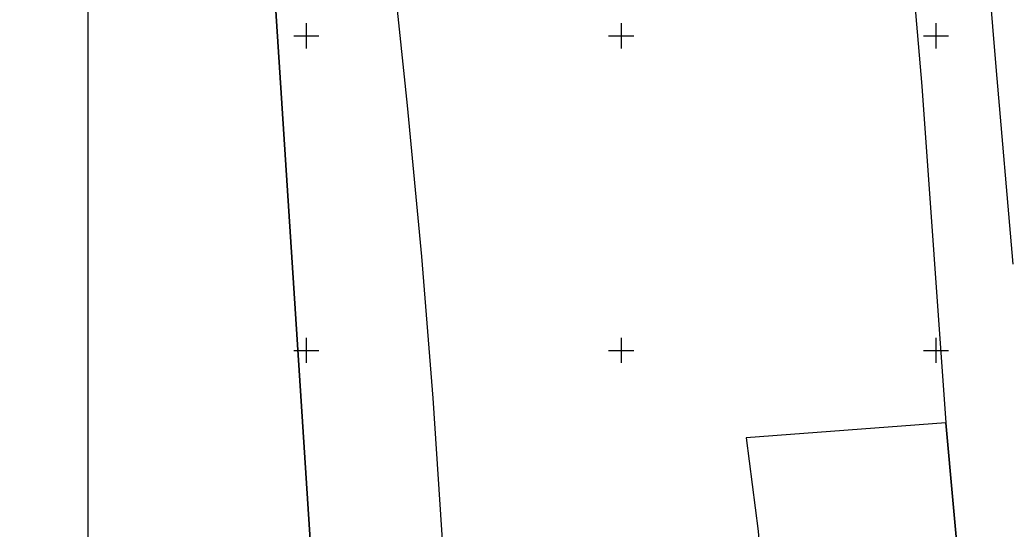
# Model space of a CAD drawing. Extents: x 557623 to 561104, y 6593590 to 6594940.
# Drawn here: x 558004.5 to 558161.8, y 6593921.6 to 6594002.5 of the extents above; entities that cross this region are included whole.
import ezdxf

# ---------------------------------------------------------------- set-up
doc = ezdxf.new("R2010")
doc.units = 0
for name, color, linetype in [('PIIR', 7, 'Continuous'), ('VORK', 7, 'Continuous'), ('VORMISTUS', 7, 'Continuous')]:
    doc.layers.add(name, color=color, linetype=linetype)

msp = doc.modelspace()

# ---------------------------------------------------------------- linework, layer by layer
at = {"layer": 'PIIR'}
for points in [[(558035.34, 6594155.79), (557827.45, 6594124.23), (557851.98, 6593978.62), (557880.81, 6593878.35), (557900.09, 6593884.04), (558052.19, 6593895.44)], [(558119.86, 6593936.08), (558121.77, 6593921.27), (558123.72, 6593897.38), (558155.05, 6593899.84), (558151.55, 6593938.47)]]:
    msp.add_lwpolyline(points, close=True, dxfattribs=at)
for points in [[(558035.34, 6594155.79), (558052.19, 6593895.44), (558058.03, 6593876.95), (558062.7, 6593654.82), (558069.86, 6593625.93), (558087.41, 6593628.95), (558086.75, 6593635.92), (558084.98, 6593654.61), (558081.83, 6593687.89), (558073.73, 6593690.6), (558078.76, 6593720.33), (558077.21, 6593773.2), (558076.07, 6593797.03), (558073.76, 6593845.28), (558073.77, 6593874.91), (558073.78, 6593893.46), (558071.78, 6593917.43), (558070.13, 6593942.41), (558068.36, 6593964.91), (558066.07, 6593988.93), (558063.54, 6594013.23)], [(558144.55, 6594029.01), (558147.74, 6593991.99), (558151.55, 6593938.47), (558155.05, 6593899.84), (558123.72, 6593897.38), (558073.78, 6593893.46), (558073.77, 6593874.91), (558115.82, 6593878.24), (558156.19, 6593881.44), (558158.53, 6593851.9), (558156.65, 6593829.53), (558139.62, 6593776.82), (558135.5, 6593764.38), (558116.55, 6593707.86), (558107.49, 6593679.32), (558099.57, 6593654.47), (558112.55, 6593654.35), (558118.96, 6593675.54), (558127.51, 6593704.46), (558137.51, 6593732.75), (558147.32, 6593761.28), (558156.65, 6593789.79), (558165.98, 6593818.3)], [(558162.28, 6593963.72), (558159.53, 6593995.04), (558156.94, 6594026.51)]]:
    msp.add_lwpolyline(points, dxfattribs=at)
at = {"layer": 'VORK'}
for p, q in [((558050, 6594002), (558050, 6593998)), ((558100, 6594002), (558100, 6593998)), ((558150, 6594002), (558150, 6593998)), ((558048, 6594000), (558052, 6594000)), ((558098, 6594000), (558102, 6594000)), ((558148, 6594000), (558152, 6594000)), ((558050, 6593952), (558050, 6593948)), ((558100, 6593952), (558100, 6593948)), ((558150, 6593952), (558150, 6593948)), ((558048, 6593950), (558052, 6593950)), ((558098, 6593950), (558102, 6593950)), ((558148, 6593950), (558152, 6593950))]:
    msp.add_line(p, q, dxfattribs=at)
at = {"layer": 'VORMISTUS'}
msp.add_lwpolyline([(558015.35, 6593624.49), (558015.35, 6594039.99), (558597.35, 6594039.99), (558597.35, 6593624.49)], close=True, dxfattribs=at)

doc.saveas('drawing.dxf')
